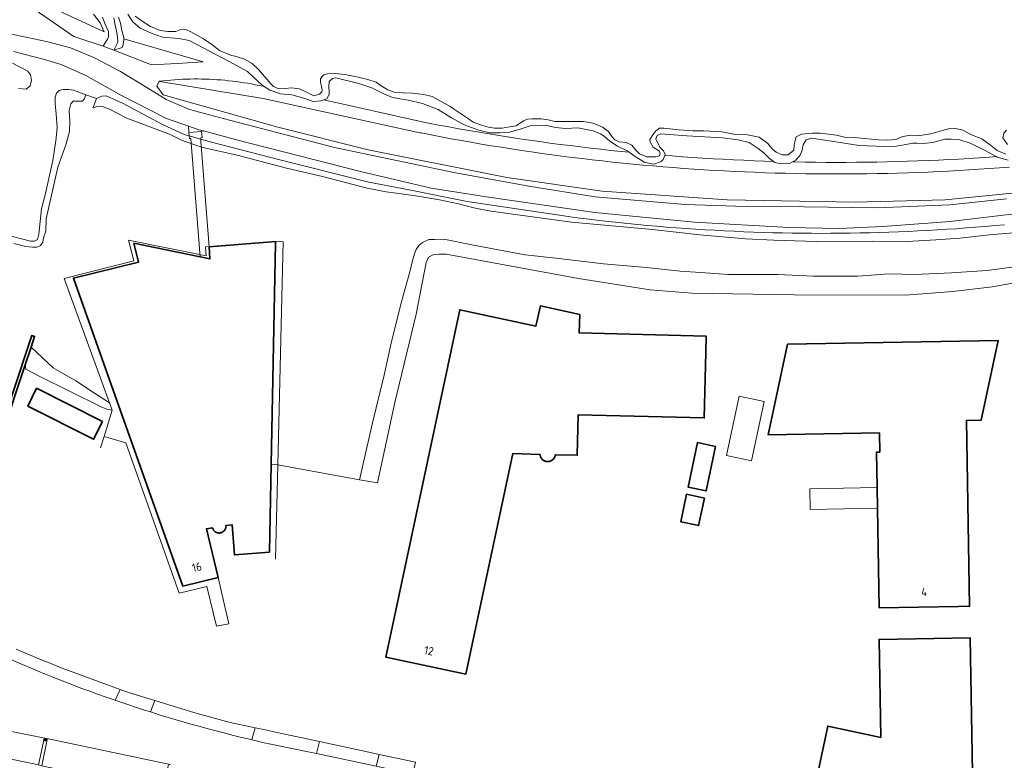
# Model space of a CAD drawing. Header units: metres. Extents: x 152610 to 160096, y 456114 to 462495.
# Tile 651 of 656: x 157077 to 157239, y 461937 to 462059. Entities that reach past the tile are written whole.
import ezdxf
from ezdxf.enums import TextEntityAlignment as Align

# ---------------------------------------------------------------- set-up
doc = ezdxf.new("R2010")
doc.units = ezdxf.units.M
doc.header["$LTSCALE"] = 0.5
doc.layers.get('0').update_dxf_attribs({"linetype": 'CONTINUOUS'})
for name, color, linetype, lineweight in [('B-PV-GK-BESCHOEIING-G', 251, 'GK-BESCHOEIING-SO', 18), ('B-PV-GK-KADEMUUR-GV', 251, 'CONTINUOUS', 35), ('B-PV-GR-BEPLANTING_CULTUUR_BOSPLANTSOEN-GV', 251, 'CONTINUOUS', 18), ('B-PV-GW-TALUD_KRUIN-G', 251, 'CONTINUOUS', 18), ('B-PV-IE-MEUBILAIR-S', 251, 'CONTINUOUS', 25), ('B-PV-KW-KUNSTWERK_DEK-GV', 251, 'CONTINUOUS', 18), ('B-PV-OG-BEBOUWING-GV', 6, 'CONTINUOUS', 35), ('B-PV-OG-BEBOUWING-T18', 1, 'CONTINUOUS', 18), ('B-PV-OG-BEBOUWING_LOODS-GV', 251, 'CONTINUOUS', 18), ('B-PV-OG-BEBOUWING_SCHUUR-GV', 251, 'CONTINUOUS', 18), ('B-PV-OG-TERREIN_BEGROEID-GV', 251, 'CONTINUOUS', 18), ('B-PV-OG-TERREIN_OEVER-GV', 251, 'CONTINUOUS', 18), ('B-PV-OG-WATER_MEER-GV', 251, 'CONTINUOUS', 18), ('B-PV-OG-WATER_SLOOT-GV', 251, 'CONTINUOUS', 18), ('B-PV-VH-ONVERHARD_ZAND-GV', 251, 'CONTINUOUS', 18), ('B-PV-VH-OPENVERHARDING_BETONSTRAATSTEEN-GV', 251, 'CONTINUOUS', 18), ('B-PV-VH-OPENVERHARDING_TEGEL-GV', 251, 'CONTINUOUS', 18)]:
    doc.layers.add(name, color=color, linetype=linetype, lineweight=lineweight)
doc.styles.add('NLCS-ISO-M750-T18', font='NLCS-ISO.ttf', dxfattribs={"height": 1.35})
doc.linetypes.add('GK-BESCHOEIING-SO', pattern='A,18,-3,[1,NLCS.SHX,S=0.6,R=0,X=0,Y=0],-3', length=24)

# ---------------------------------------------------------------- blocks, each defined once
blk = doc.blocks.new('SIE-MEUBILAIR_PAAL_LICHTMAST-SO')
for points in [[(-0.62, 0), (-1, 0)], [(-0.71, 0.71), (-0.44, 0.44)], [(0, 1), (0, 0.62)], [(0.44, 0.44), (0.71, 0.71)], [(1, 0), (0.62, 0)], [(-0.71, -0.71), (-0.44, -0.44)], [(0, -0.62), (0, -1)], [(0.44, -0.44), (0.71, -0.71)]]:
    blk.add_lwpolyline(points)
blk.add_circle((0, 0), 0.5)

msp = doc.modelspace()

# ---------------------------------------------------------------- linework, layer by layer
at = {"layer": 'B-PV-GK-BESCHOEIING-G', "flags": 128}
msp.add_lwpolyline([(157089.805, 461988.181), (157090.397, 461990.06), (157091.76, 461994.385), (157083.829, 462016.058), (157095.315, 462018.955), (157094.403, 462022.385), (157107.19, 462019.776), (157107.076, 462021.28), (157107.632, 462021.312), (157118.683, 462022.204), (157119.897, 462022.116), (157118.992, 461985.389), (157118.609, 461969.863)], dxfattribs=at)
at = {"layer": 'B-PV-GK-KADEMUUR-GV', "flags": 128}
msp.add_lwpolyline([(157077.431, 462001.865), (157078.385, 462004.745), (157078.97, 462006.511), (157078.495, 462006.668), (157075.203, 461996.724), (157072.725, 461989.047), (157069.91, 461980.674), (157068.459, 461976.3), (157064.798, 461964.167), (157064.454, 461963.026), (157063.743, 461960.672), (157063.719, 461960.591), (157064.198, 461960.447), (157064.199, 461960.451), (157065.306, 461964.12), (157065.078, 461964.186), (157068.266, 461975.043), (157069.1, 461977.883), (157069.475, 461977.773), (157070.385, 461980.516), (157073.2, 461988.891), (157075.678, 461996.569)], close=True, dxfattribs=at)
at = {"layer": 'B-PV-GR-BEPLANTING_CULTUUR_BOSPLANTSOEN-GV', "flags": 128}
for points in [[(157239.414, 462034.409), (157237.741, 462034.278), (157236.068, 462034.155), (157234.394, 462034.04), (157232.72, 462033.933), (157231.045, 462033.834), (157229.37, 462033.743), (157227.695, 462033.66), (157226.019, 462033.585), (157224.342, 462033.518), (157222.666, 462033.459), (157220.989, 462033.408), (157219.312, 462033.365), (157217.634, 462033.33), (157215.957, 462033.303), (157214.279, 462033.284), (157212.602, 462033.273), (157210.924, 462033.27), (157209.246, 462033.275), (157207.569, 462033.288), (157205.891, 462033.308), (157204.214, 462033.337), (157202.536, 462033.374), (157200.859, 462033.419), (157199.183, 462033.472), (157197.506, 462033.533), (157195.83, 462033.602), (157194.154, 462033.679), (157192.478, 462033.764), (157190.803, 462033.857), (157189.128, 462033.958), (157187.454, 462034.067), (157185.781, 462034.183), (157184.108, 462034.308), (157182.435, 462034.441), (157180.764, 462034.582), (157179.093, 462034.731), (157177.422, 462034.887), (157175.753, 462035.052), (157174.084, 462035.225), (157172.416, 462035.405), (157170.749, 462035.594), (157169.083, 462035.79), (157167.418, 462035.995), (157165.753, 462036.207), (157164.09, 462036.427), (157162.428, 462036.656), (157160.767, 462036.892), (157159.107, 462037.136), (157157.449, 462037.388), (157155.791, 462037.648), (157154.135, 462037.916), (157152.48, 462038.191), (157150.827, 462038.475), (157149.174, 462038.766), (157147.524, 462039.065), (157145.874, 462039.373), (157144.227, 462039.688), (157142.58, 462040.011), (157142.438, 462040.039), (157142.355, 462040.057), (157116.6, 462045.71), (157099.611, 462048.51), (157099.49, 462048.53), (157099.428, 462048.407), (157099.063, 462047.688), (157100.142, 462046.27), (157119.016, 462040.977), (157133.875, 462037.262), (157156.683, 462032.674), (157172.391, 462030.434), (157192.939, 462029.008), (157213.888, 462028.604), (157228.853, 462028.98), (157252.591, 462031.363)], [(157239.183, 462035.545), (157237.362, 462036.049), (157237.231, 462036.12), (157236.124, 462036.04), (157234.442, 462035.926), (157232.759, 462035.82), (157231.076, 462035.722), (157229.392, 462035.632), (157227.708, 462035.55), (157226.023, 462035.476), (157224.339, 462035.41), (157222.653, 462035.352), (157220.968, 462035.302), (157219.282, 462035.26), (157217.597, 462035.226), (157215.911, 462035.2), (157214.225, 462035.182), (157212.538, 462035.172), (157210.852, 462035.17), (157209.166, 462035.176), (157207.48, 462035.19), (157205.794, 462035.212), (157204.108, 462035.242), (157203.702, 462035.251), (157203.203, 462034.986), (157201.78, 462034.952), (157200.794, 462035.163), (157200.564, 462035.332), (157199.052, 462035.38), (157197.367, 462035.442), (157195.682, 462035.512), (157193.998, 462035.59), (157192.314, 462035.676), (157190.63, 462035.77), (157188.947, 462035.872), (157187.265, 462035.981), (157185.583, 462036.099), (157183.901, 462036.225), (157182.68, 462036.323), (157182.441, 462035.634), (157182.097, 462035.297), (157180.919, 462034.898), (157179.384, 462035.148), (157177.796, 462036.14), (157176.801, 462036.846), (157175.504, 462036.974), (157173.827, 462037.148), (157172.15, 462037.329), (157170.475, 462037.519), (157168.801, 462037.716), (157167.127, 462037.922), (157165.454, 462038.135), (157163.783, 462038.357), (157162.112, 462038.586), (157160.443, 462038.823), (157158.775, 462039.068), (157157.108, 462039.321), (157155.442, 462039.582), (157153.777, 462039.851), (157152.114, 462040.128), (157150.452, 462040.412), (157148.791, 462040.705), (157147.132, 462041.005), (157145.475, 462041.313), (157143.818, 462041.63), (157142.973, 462041.794), (157142.774, 462041.838), (157126.554, 462045.457), (157126.092, 462045.274), (157124.802, 462045.2), (157123.276, 462045.765), (157121.283, 462046.268), (157119.454, 462046.446), (157117.674, 462047.031), (157116.764, 462047.646), (157116.544, 462047.697), (157115.922, 462047.831), (157115.3, 462047.957), (157114.675, 462048.075), (157114.05, 462048.186), (157113.423, 462048.288), (157112.794, 462048.383), (157112.165, 462048.47), (157111.534, 462048.549), (157110.903, 462048.619), (157110.271, 462048.682), (157109.637, 462048.737), (157109.004, 462048.784), (157108.37, 462048.823), (157107.735, 462048.854), (157107.1, 462048.877), (157106.465, 462048.892), (157105.829, 462048.899), (157105.194, 462048.898), (157104.558, 462048.889), (157103.923, 462048.872), (157103.288, 462048.847), (157102.654, 462048.814), (157102.02, 462048.773), (157101.386, 462048.725), (157100.753, 462048.668), (157100.121, 462048.603), (157099.49, 462048.53), (157099.611, 462048.51), (157116.6, 462045.71), (157142.355, 462040.057), (157142.438, 462040.039), (157142.58, 462040.011), (157144.227, 462039.688), (157145.874, 462039.373), (157147.524, 462039.065), (157149.174, 462038.766), (157150.827, 462038.475), (157152.48, 462038.191), (157154.135, 462037.916), (157155.791, 462037.648), (157157.449, 462037.388), (157159.107, 462037.136), (157160.767, 462036.892), (157162.428, 462036.656), (157164.09, 462036.427), (157165.753, 462036.207), (157167.418, 462035.995), (157169.083, 462035.79), (157170.749, 462035.594), (157172.416, 462035.405), (157174.084, 462035.225), (157175.753, 462035.052), (157177.422, 462034.887), (157179.093, 462034.731), (157180.764, 462034.582), (157182.435, 462034.441), (157184.108, 462034.308), (157185.781, 462034.183), (157187.454, 462034.067), (157189.128, 462033.958), (157190.803, 462033.857), (157192.478, 462033.764), (157194.154, 462033.679), (157195.83, 462033.602), (157197.506, 462033.533), (157199.183, 462033.472), (157200.859, 462033.419), (157202.536, 462033.374), (157204.214, 462033.337), (157205.891, 462033.308), (157207.569, 462033.288), (157209.246, 462033.275), (157210.924, 462033.27), (157212.602, 462033.273), (157214.279, 462033.284), (157215.957, 462033.303), (157217.634, 462033.33), (157219.312, 462033.365), (157220.989, 462033.408), (157222.666, 462033.459), (157224.342, 462033.518), (157226.019, 462033.585), (157227.695, 462033.66), (157229.37, 462033.743), (157231.045, 462033.834), (157232.72, 462033.933), (157234.394, 462034.04), (157236.068, 462034.155), (157237.741, 462034.278), (157239.414, 462034.409)]]:
    msp.add_lwpolyline(points, dxfattribs=at)
at = {"layer": 'B-PV-GW-TALUD_KRUIN-G', "flags": 128}
msp.add_lwpolyline([(157099.49, 462048.53), (157099.611, 462048.51), (157116.6, 462045.71), (157142.355, 462040.057), (157142.438, 462040.039), (157142.58, 462040.011), (157144.227, 462039.688), (157145.874, 462039.373), (157147.524, 462039.065), (157149.174, 462038.766), (157150.827, 462038.475), (157152.48, 462038.191), (157154.135, 462037.916), (157155.791, 462037.648), (157157.449, 462037.388), (157159.107, 462037.136), (157160.767, 462036.892), (157162.428, 462036.656), (157164.09, 462036.427), (157165.753, 462036.207), (157167.418, 462035.995), (157169.083, 462035.79), (157170.749, 462035.594), (157172.416, 462035.405), (157174.084, 462035.225), (157175.753, 462035.052), (157177.422, 462034.887), (157179.093, 462034.731), (157180.764, 462034.582), (157182.435, 462034.441), (157184.108, 462034.308), (157185.781, 462034.183), (157187.454, 462034.067), (157189.128, 462033.958), (157190.803, 462033.857), (157192.478, 462033.764), (157194.154, 462033.679), (157195.83, 462033.602), (157197.506, 462033.533), (157199.183, 462033.472), (157200.859, 462033.419), (157202.536, 462033.374), (157204.214, 462033.337), (157205.891, 462033.308), (157207.569, 462033.288), (157209.246, 462033.275), (157210.924, 462033.27), (157212.602, 462033.273), (157214.279, 462033.284), (157215.957, 462033.303), (157217.634, 462033.33), (157219.312, 462033.365), (157220.989, 462033.408), (157222.666, 462033.459), (157224.342, 462033.518), (157226.019, 462033.585), (157227.695, 462033.66), (157229.37, 462033.743), (157231.045, 462033.834), (157232.72, 462033.933), (157234.394, 462034.04), (157236.068, 462034.155), (157237.741, 462034.278), (157239.414, 462034.409)], dxfattribs=at)
at = {"layer": 'B-PV-KW-KUNSTWERK_DEK-GV', "flags": 128}
msp.add_lwpolyline([(157106.541, 462039.25), (157106.43, 462040.279), (157104.364, 462040.111), (157104.441, 462039.098), (157104.689, 462039.092), (157104.694, 462039.033), (157106.236, 462019.601), (157107.835, 462019.268), (157107.676, 462021.262), (157106.353, 462038.611), (157106.307, 462039.212)], close=True, dxfattribs=at)
at = {"layer": 'B-PV-OG-BEBOUWING-GV', "flags": 128}
for points in [[(157118.644, 462021.853), (157118.65, 462022.147), (157107.676, 462021.262), (157107.835, 462019.268), (157095.318, 462021.872), (157096.067, 462018.723), (157085.376, 462016.131), (157092.255, 461996.728), (157103.354, 461965.424), (157109.175, 461966.822), (157107.241, 461974.856), (157108.277, 461975.011), (157108.285, 461974.979), (157108.313, 461974.89), (157108.349, 461974.803), (157108.392, 461974.72), (157108.442, 461974.64), (157108.498, 461974.565), (157108.561, 461974.495), (157108.629, 461974.431), (157108.703, 461974.373), (157108.781, 461974.321), (157108.863, 461974.276), (157108.949, 461974.238), (157109.038, 461974.208), (157109.129, 461974.185), (157109.222, 461974.171), (157109.316, 461974.164), (157109.409, 461974.165), (157109.503, 461974.174), (157109.595, 461974.191), (157109.686, 461974.216), (157109.774, 461974.249), (157109.859, 461974.289), (157109.94, 461974.336), (157110.017, 461974.389), (157110.089, 461974.449), (157110.156, 461974.515), (157110.216, 461974.587), (157110.271, 461974.663), (157110.319, 461974.744), (157110.36, 461974.828), (157110.393, 461974.916), (157110.419, 461975.006), (157110.437, 461975.098), (157110.448, 461975.192), (157110.45, 461975.285), (157110.444, 461975.379), (157111.466, 461975.534), (157111.862, 461970.559), (157117.605, 461971.039), (157117.901, 461985.495)], [(157168.7, 462010.159), (157162.204, 462011.538), (157161.486, 462008.237), (157148.956, 462010.92), (157137.483, 461957.069), (157136.774, 461953.742), (157149.934, 461950.939), (157157.658, 461987.236), (157162.146, 461987.097), (157162.147, 461987.089), (157162.16, 461986.989), (157162.181, 461986.89), (157162.209, 461986.793), (157162.246, 461986.699), (157162.289, 461986.608), (157162.34, 461986.52), (157162.397, 461986.437), (157162.461, 461986.359), (157162.531, 461986.286), (157162.606, 461986.219), (157162.687, 461986.158), (157162.772, 461986.103), (157162.861, 461986.056), (157162.953, 461986.015), (157163.049, 461985.982), (157163.146, 461985.957), (157163.246, 461985.939), (157163.347, 461985.93), (157163.448, 461985.928), (157163.548, 461985.935), (157163.648, 461985.949), (157163.747, 461985.971), (157163.843, 461986.001), (157163.937, 461986.039), (157164.027, 461986.083), (157164.114, 461986.135), (157164.196, 461986.194), (157164.274, 461986.259), (157164.346, 461986.329), (157164.412, 461986.406), (157164.472, 461986.487), (157164.525, 461986.573), (157164.572, 461986.662), (157164.611, 461986.755), (157164.643, 461986.851), (157164.667, 461986.949), (157164.683, 461987.049), (157168.274, 461986.966), (157168.441, 461993.639), (157189.177, 461993.104), (157189.44, 462003.86), (157189.506, 462006.542), (157168.596, 462007.088)], [(157217.628, 461981.65), (157217.688, 461978.245), (157217.977, 461961.839), (157231.048, 461962.069), (157232.852, 461962.101), (157232.319, 461992.687), (157234.751, 461992.729), (157237.571, 462005.846), (157202.88, 462005.24), (157199.692, 461990.341), (157217.999, 461990.664), (157218.055, 461987.494), (157217.525, 461987.485)], [(157090.156, 461992.525), (157079.314, 461997.996), (157077.834, 461995.063), (157088.676, 461989.593)], [(157191.006, 461988.415), (157188.074, 461989.044), (157186.528, 461981.737), (157189.469, 461981.107)], [(157189.215, 461979.901), (157186.282, 461980.547), (157185.301, 461976.031), (157188.035, 461975.446), (157188.246, 461975.401)], [(157233.328, 461934.715), (157232.942, 461956.902), (157217.958, 461956.638), (157218.234, 461940.51), (157209.506, 461942.382), (157206.394, 461927.716), (157221.061, 461924.591), (157221.384, 461926.138), (157222.662, 461925.999), (157223.933, 461926.064), (157225.177, 461926.295), (157226.38, 461926.706), (157227.616, 461927.341), (157228.31, 461926.481), (157230.074, 461927.93), (157229.403, 461928.819), (157230.238, 461929.881), (157230.868, 461930.981), (157231.342, 461932.161), (157231.64, 461933.388), (157231.758, 461934.674)]]:
    msp.add_lwpolyline(points, close=True, dxfattribs=at)
at = {"layer": 'B-PV-OG-BEBOUWING_LOODS-GV', "flags": 128}
msp.add_lwpolyline([(157217.688, 461978.245), (157217.628, 461981.65), (157206.549, 461981.455), (157206.609, 461978.049)], close=True, dxfattribs=at)
at = {"layer": 'B-PV-OG-BEBOUWING_SCHUUR-GV', "flags": 128}
msp.add_lwpolyline([(157199.044, 461995.832), (157194.924, 461996.712), (157192.828, 461986.9), (157196.948, 461986.02)], close=True, dxfattribs=at)
at = {"layer": 'B-PV-OG-TERREIN_BEGROEID-GV', "flags": 128}
for points in [[(157092.799, 462059.069), (157093.096, 462058.105), (157093.333, 462056.866), (157093.641, 462055.647), (157093.641, 462055.503), (157106.74, 462051.71), (157102.441, 462051.453), (157098.22, 462051.2), (157092.039, 462053.647), (157090.27, 462054.285), (157085.44, 462055.89), (157071.78, 462065.31), (157090.41, 462056.672), (157089.763, 462058.137), (157088.672, 462059.577)], [(157252.591, 462031.363), (157228.853, 462028.98), (157213.888, 462028.604), (157192.939, 462029.008), (157172.391, 462030.434), (157156.683, 462032.674), (157133.875, 462037.262), (157119.016, 462040.977), (157100.142, 462046.27), (157099.063, 462047.688), (157099.428, 462048.407), (157099.49, 462048.53), (157100.121, 462048.603), (157100.753, 462048.668), (157101.386, 462048.725), (157102.02, 462048.773), (157102.654, 462048.814), (157103.288, 462048.847), (157103.923, 462048.872), (157104.558, 462048.889), (157105.194, 462048.898), (157105.829, 462048.899), (157106.465, 462048.892), (157107.1, 462048.877), (157107.735, 462048.854), (157108.37, 462048.823), (157109.004, 462048.784), (157109.637, 462048.737), (157110.271, 462048.682), (157110.903, 462048.619), (157111.534, 462048.549), (157112.165, 462048.47), (157112.794, 462048.383), (157113.423, 462048.288), (157114.05, 462048.186), (157114.675, 462048.075), (157115.3, 462047.957), (157115.922, 462047.831), (157116.544, 462047.697), (157116.764, 462047.646), (157116.371, 462047.912), (157115.078, 462049.168), (157113.988, 462050.141), (157111.83, 462051.314), (157105.766, 462054.5), (157104.433, 462055.218), (157102.715, 462055.538), (157100.032, 462055.796), (157098.15, 462056.421), (157096.329, 462057.28), (157095.138, 462058.293), (157094.342, 462059.571)], [(157074.685, 462056.358), (157080.948, 462055.053), (157084.893, 462054.006), (157088.84, 462052.391), (157093.113, 462050.105), (157097.449, 462047.474), (157100.624, 462045.532), (157104.49, 462043.895), (157111.038, 462042.103), (157128.324, 462037.616), (157147.946, 462033.5), (157160.328, 462031.235), (157171.226, 462029.495), (157186.064, 462028.253), (157194.316, 462027.949), (157205.636, 462027.856), (157217.647, 462027.704), (157229.576, 462028.182), (157238.942, 462029.161)], [(157250.816, 462027.988), (157229.634, 462025.45), (157218.589, 462024.625), (157211.396, 462024.282), (157203.083, 462024.464), (157187.595, 462025.338), (157171.191, 462026.902), (157153.337, 462029.49), (157144.249, 462030.946), (157132.609, 462033.643), (157112.188, 462038.871), (157106.779, 462040.337), (157106.43, 462040.279), (157104.364, 462040.111), (157104.286, 462041.143), (157100.655, 462042.398), (157093.146, 462046.26), (157087.407, 462049.497), (157083.338, 462051.295), (157080.592, 462052.101), (157075.508, 462053.409)], [(157075.346, 462051.521), (157077.885, 462050.19), (157078.315, 462049.585), (157078.477, 462048.729), (157078.266, 462047.765), (157078.192, 462047.705), (157077.589, 462047.211), (157076.305, 462047.35)], [(157074.065, 462023.281), (157078.314, 462022.186), (157078.938, 462022.206), (157079.472, 462022.492), (157079.666, 462023.331), (157080.133, 462027.519), (157080.777, 462030.041), (157081.962, 462035.47), (157082.492, 462038.743), (157082.7, 462040.857), (157082.522, 462043.143), (157082.345, 462044.738), (157082.332, 462045.917), (157082.553, 462046.588), (157083.04, 462046.975), (157083.659, 462047.18), (157084.604, 462047.152), (157085.387, 462047.032), (157087.388, 462046.305), (157089.157, 462045.666), (157090.02, 462046.054), (157090.731, 462046.137), (157093.437, 462044.935), (157100.132, 462041.376), (157103.611, 462039.738), (157108.086, 462038.52), (157119.311, 462035.613), (157133.953, 462031.921), (157140.592, 462030.627), (157150.14, 462028.755), (157166.063, 462026.363), (157167.134, 462026.22), (157168.713, 462026.015), (157170.292, 462025.818), (157171.873, 462025.63), (157173.454, 462025.449), (157175.037, 462025.276), (157176.62, 462025.111), (157178.204, 462024.955), (157179.789, 462024.806), (157181.374, 462024.665), (157182.96, 462024.532), (157184.547, 462024.407), (157186.135, 462024.29), (157187.723, 462024.181), (157189.311, 462024.08), (157190.9, 462023.987), (157192.49, 462023.902), (157194.08, 462023.824), (157195.67, 462023.755), (157197.261, 462023.694), (157198.852, 462023.641), (157200.443, 462023.596), (157202.034, 462023.559), (157203.626, 462023.53), (157205.217, 462023.509), (157206.809, 462023.496), (157208.401, 462023.49), (157209.993, 462023.493), (157211.584, 462023.504), (157213.176, 462023.523), (157214.767, 462023.55), (157216.359, 462023.585), (157217.95, 462023.628), (157219.541, 462023.679), (157221.132, 462023.738), (157222.722, 462023.804), (157224.312, 462023.879), (157225.902, 462023.962), (157227.491, 462024.053), (157229.08, 462024.152), (157230.668, 462024.258), (157232.255, 462024.373), (157233.843, 462024.496), (157235.429, 462024.627), (157237.015, 462024.766), (157238.6, 462024.912)]]:
    msp.add_lwpolyline(points, dxfattribs=at)
for points in [[(157132.344, 462048.166), (157128.562, 462049.061), (157128.023, 462048.968), (157127.456, 462048.479), (157127.387, 462047.645), (157127.43, 462046.711), (157127.441, 462046.365), (157127.046, 462045.653), (157126.554, 462045.457), (157142.774, 462041.838), (157142.973, 462041.794), (157143.818, 462041.63), (157145.475, 462041.313), (157147.132, 462041.005), (157148.791, 462040.705), (157150.452, 462040.412), (157152.114, 462040.128), (157153.777, 462039.851), (157155.442, 462039.582), (157157.108, 462039.321), (157158.775, 462039.068), (157160.443, 462038.823), (157162.112, 462038.586), (157163.783, 462038.357), (157165.454, 462038.135), (157167.127, 462037.922), (157168.801, 462037.716), (157170.475, 462037.519), (157172.15, 462037.329), (157173.827, 462037.148), (157175.504, 462036.974), (157176.801, 462036.846), (157176.483, 462037.071), (157174.886, 462037.829), (157173.654, 462038.659), (157172.727, 462039.47), (157172.127, 462039.885), (157170.825, 462040.39), (157168.354, 462040.83), (157166.343, 462040.764), (157164.716, 462040.913), (157162.978, 462041.304), (157160.519, 462041.197), (157158.905, 462040.613), (157157.148, 462040.162), (157155.513, 462040.046), (157153.917, 462040.052), (157152.107, 462040.494), (157149.677, 462041.341), (157147.57, 462042.495), (157145.402, 462043.871), (157142.799, 462044.87), (157140.44, 462045.413), (157137.878, 462045.874), (157136.444, 462046.459), (157134.48, 462047.44)], [(157186.313, 462039.566), (157182.054, 462039.87), (157181.456, 462039.584), (157181.234, 462039.045), (157181.877, 462037.695), (157182.448, 462037.066), (157182.724, 462036.447), (157182.68, 462036.323), (157183.901, 462036.225), (157185.583, 462036.099), (157187.265, 462035.981), (157188.947, 462035.872), (157190.63, 462035.77), (157192.314, 462035.676), (157193.998, 462035.59), (157195.682, 462035.512), (157197.367, 462035.442), (157199.052, 462035.38), (157200.564, 462035.332), (157199.898, 462035.821), (157199.022, 462036.692), (157198.065, 462037.482), (157196.558, 462038.454), (157194.749, 462038.866), (157192.177, 462039.205)], [(157210.51, 462038.622), (157206.748, 462039.171), (157205.936, 462038.864), (157205.481, 462038.06), (157205.3, 462037.196), (157204.988, 462036.332), (157204.278, 462035.558), (157203.702, 462035.251), (157204.108, 462035.242), (157205.794, 462035.212), (157207.48, 462035.19), (157209.166, 462035.176), (157210.852, 462035.17), (157212.538, 462035.172), (157214.225, 462035.182), (157215.911, 462035.2), (157217.597, 462035.226), (157219.282, 462035.26), (157220.968, 462035.302), (157222.653, 462035.352), (157224.339, 462035.41), (157226.023, 462035.476), (157227.708, 462035.55), (157229.392, 462035.632), (157231.076, 462035.722), (157232.759, 462035.82), (157234.442, 462035.926), (157236.124, 462036.04), (157237.231, 462036.12), (157235.307, 462037.172), (157232.926, 462038.324), (157231.248, 462038.878), (157229.856, 462038.987), (157228.779, 462038.974), (157226.809, 462038.46), (157225.224, 462038.304), (157224.187, 462038.312), (157223.507, 462038.31), (157222.054, 462038.032), (157220.774, 462037.845), (157218.844, 462037.81), (157214.667, 462037.972)]]:
    msp.add_lwpolyline(points, close=True, dxfattribs=at)
at = {"layer": 'B-PV-OG-TERREIN_OEVER-GV', "flags": 128}
for points in [[(157094.342, 462059.571), (157095.138, 462058.293), (157096.329, 462057.28), (157098.15, 462056.421), (157100.032, 462055.796), (157102.715, 462055.538), (157104.433, 462055.218), (157105.766, 462054.5), (157111.83, 462051.314), (157113.988, 462050.141), (157115.078, 462049.168), (157116.371, 462047.912), (157116.764, 462047.646), (157117.674, 462047.031), (157119.454, 462046.446), (157121.283, 462046.268), (157123.276, 462045.765), (157124.802, 462045.2), (157126.092, 462045.274), (157126.554, 462045.457), (157127.046, 462045.653), (157127.441, 462046.365), (157127.43, 462046.711), (157127.387, 462047.645), (157127.456, 462048.479), (157128.023, 462048.968), (157128.562, 462049.061), (157132.344, 462048.166), (157134.48, 462047.44), (157136.444, 462046.459), (157137.878, 462045.874), (157140.44, 462045.413), (157142.799, 462044.87), (157145.402, 462043.871), (157147.57, 462042.495), (157149.677, 462041.341), (157152.107, 462040.494), (157153.917, 462040.052), (157155.513, 462040.046), (157157.148, 462040.162), (157158.905, 462040.613), (157160.519, 462041.197), (157162.978, 462041.304), (157164.716, 462040.913), (157166.343, 462040.764), (157168.354, 462040.83), (157170.825, 462040.39), (157172.127, 462039.885), (157172.727, 462039.47), (157173.654, 462038.659), (157174.886, 462037.829), (157176.483, 462037.071), (157176.801, 462036.846), (157177.796, 462036.14), (157179.384, 462035.148), (157180.919, 462034.898), (157182.097, 462035.297), (157182.441, 462035.634), (157182.68, 462036.323), (157182.724, 462036.447), (157182.448, 462037.066), (157181.877, 462037.695), (157181.234, 462039.045), (157181.456, 462039.584), (157182.054, 462039.87), (157186.313, 462039.566), (157192.177, 462039.205), (157194.749, 462038.866), (157196.558, 462038.454), (157198.065, 462037.482), (157199.022, 462036.692), (157199.898, 462035.821), (157200.564, 462035.332), (157200.794, 462035.163), (157201.78, 462034.952), (157203.203, 462034.986), (157203.702, 462035.251), (157204.278, 462035.558), (157204.988, 462036.332), (157205.3, 462037.196), (157205.481, 462038.06), (157205.936, 462038.864), (157206.748, 462039.171), (157210.51, 462038.622), (157214.667, 462037.972), (157218.844, 462037.81), (157220.774, 462037.845), (157222.054, 462038.032), (157223.507, 462038.31), (157224.187, 462038.312), (157225.224, 462038.304), (157226.809, 462038.46), (157228.779, 462038.974), (157229.856, 462038.987), (157231.248, 462038.878), (157232.926, 462038.324), (157235.307, 462037.172), (157237.231, 462036.12), (157237.362, 462036.049), (157239.183, 462035.545)], [(157092.024, 462058.949), (157092.231, 462057.72), (157092.406, 462057.099), (157092.518, 462056.481), (157092.602, 462055.778), (157092.66, 462055.135), (157092.649, 462054.971), (157092.617, 462054.83), (157092.039, 462053.647), (157093.37, 462054.082), (157093.552, 462054.57), (157093.642, 462055.291), (157093.641, 462055.503), (157093.641, 462055.647), (157093.333, 462056.866), (157093.096, 462058.105), (157092.799, 462059.069)], [(157238.832, 462036.546), (157237.387, 462037.131), (157236.278, 462037.992), (157234.852, 462039.035), (157233.184, 462039.722), (157231.709, 462040.45), (157230.56, 462040.731), (157229.402, 462040.718), (157228.366, 462040.441), (157226.467, 462039.847), (157224.669, 462039.568), (157223.165, 462039.655), (157221.855, 462039.429), (157220.698, 462038.958), (157219.377, 462038.833), (157217.833, 462038.859), (157215.556, 462039.089), (157213.83, 462039.268), (157212.261, 462039.294), (157210.929, 462039.659), (157208.233, 462039.989), (157206.992, 462039.986), (157205.21, 462039.79), (157204.306, 462039.371), (157204.156, 462038.792), (157203.985, 462038.029), (157203.896, 462037.155), (157202.983, 462036.401), (157202.018, 462036.429), (157201.011, 462036.833), (157200.42, 462037.37), (157199.645, 462038.252), (157198.2, 462039.305), (157196.309, 462039.706), (157194.246, 462039.742), (157192.08, 462040.224), (157189.103, 462040.338), (157187.273, 462040.374), (157184.977, 462040.551), (157182.537, 462040.809), (157181.806, 462040.807), (157181.187, 462040.369), (157180.701, 462039.727), (157180.225, 462038.944), (157180.257, 462038.568), (157180.757, 462037.695), (157181.836, 462037.007), (157181.938, 462036.58), (157181.827, 462036.275), (157181.208, 462036.091), (157179.755, 462036.067), (157178.504, 462036.582), (157177.872, 462037.261), (157177.25, 462037.991), (157176.304, 462038.415), (157175.156, 462038.555), (157174.464, 462038.898), (157173.944, 462039.446), (157173.424, 462040.247), (157172.416, 462040.976), (157170.921, 462041.643), (157169.315, 462041.893), (157167.282, 462041.898), (157165.575, 462041.894), (157164.579, 462041.911), (157163.501, 462042.193), (157162.322, 462042.353), (157160.859, 462042.349), (157160.097, 462042.276), (157159.437, 462042), (157158.23, 462041.163), (157157.154, 462041.028), (157155.904, 462040.822), (157154.675, 462040.778), (157153.648, 462040.959), (157152.53, 462041.301), (157151.146, 462041.816), (157150.373, 462042.342), (157149.243, 462043.081), (157148.082, 462043.891), (157147.38, 462044.347), (157146.484, 462044.883), (157145.406, 462045.479), (157144.398, 462046.016), (157143.056, 462046.347), (157141.186, 462046.566), (157139.652, 462046.633), (157138.127, 462046.741), (157137.08, 462047.094), (157136.011, 462047.752), (157135.176, 462048.37), (157133.803, 462048.813), (157132.227, 462049.195), (157130.021, 462049.637), (157128.446, 462049.775), (157127.155, 462049.761), (157126.597, 462049.597), (157126.252, 462049.251), (157126.05, 462048.905), (157126.021, 462048.316), (157126.175, 462047.645), (157126.319, 462047.097), (157126.258, 462046.782), (157125.843, 462046.395), (157124.939, 462046.128), (157123.698, 462046.704), (157122.548, 462047.26), (157121.257, 462047.46), (157120.211, 462047.325), (157119.175, 462047.292), (157118.3, 462047.686), (157117.852, 462048.122), (157115.803, 462050.433), (157114.754, 462051.437), (157113.512, 462052.135), (157112.129, 462052.609), (157111.214, 462052.81), (157109.383, 462053.608), (157108.121, 462054.549), (157106.747, 462055.511), (157104.711, 462056.685), (157103.979, 462056.988), (157103.024, 462057.026), (157102.232, 462056.719), (157100.901, 462056.705), (157099.65, 462056.865), (157098.064, 462057.541), (157096.832, 462058.28), (157095.519, 462059.262)], [(157238.6, 462024.912), (157237.015, 462024.766), (157235.429, 462024.627), (157233.843, 462024.496), (157232.255, 462024.373), (157230.668, 462024.258), (157229.08, 462024.152), (157227.491, 462024.053), (157225.902, 462023.962), (157224.312, 462023.879), (157222.722, 462023.804), (157221.132, 462023.738), (157219.541, 462023.679), (157217.95, 462023.628), (157216.359, 462023.585), (157214.767, 462023.55), (157213.176, 462023.523), (157211.584, 462023.504), (157209.993, 462023.493), (157208.401, 462023.49), (157206.809, 462023.496), (157205.217, 462023.509), (157203.626, 462023.53), (157202.034, 462023.559), (157200.443, 462023.596), (157198.852, 462023.641), (157197.261, 462023.694), (157195.67, 462023.755), (157194.08, 462023.824), (157192.49, 462023.902), (157190.9, 462023.987), (157189.311, 462024.08), (157187.723, 462024.181), (157186.135, 462024.29), (157184.547, 462024.407), (157182.96, 462024.532), (157181.374, 462024.665), (157179.789, 462024.806), (157178.204, 462024.955), (157176.62, 462025.111), (157175.037, 462025.276), (157173.454, 462025.449), (157171.873, 462025.63), (157170.292, 462025.818), (157168.713, 462026.015), (157167.134, 462026.22), (157166.063, 462026.363), (157150.14, 462028.755), (157140.592, 462030.627), (157133.953, 462031.921), (157119.311, 462035.613), (157108.086, 462038.52), (157103.611, 462039.738), (157100.132, 462041.376), (157093.437, 462044.935), (157090.731, 462046.137), (157090.02, 462046.054), (157089.157, 462045.666), (157088.607, 462044.192), (157088.671, 462044.172), (157089.159, 462044.388), (157089.911, 462044.411), (157091.192, 462043.987), (157094.143, 462042.47), (157101.161, 462039.806), (157103.237, 462038.775), (157106.674, 462037.646), (157112.287, 462036.339), (157120.421, 462034.205), (157126.379, 462032.859), (157133.68, 462030.947), (157136.811, 462030.305), (157138.519, 462030.086), (157142.016, 462029.607), (157145.594, 462029.027), (157148.725, 462028.324), (157151.247, 462027.7), (157154.033, 462027.138), (157167.349, 462025.343), (157180.663, 462024.097), (157188.449, 462023.223), (157195.95, 462022.612), (157200.645, 462022.36), (157207.637, 462022.154), (157216.903, 462022.198), (157222.574, 462022.152), (157227.288, 462022.408), (157231.23, 462022.723), (157236.126, 462023.223), (157240.048, 462023.579)], [(157238.923, 462040.478), (157238.498, 462039.979), (157238.337, 462039.207), (157239.072, 462038.111)], [(157241.057, 462018.094), (157235.694, 462017.349), (157229.863, 462016.968), (157223.807, 462016.729), (157219.62, 462016.8), (157214.419, 462016.461), (157207.163, 462016.442), (157201.269, 462016.692), (157195.965, 462016.719), (157193.16, 462016.711), (157188.546, 462017.065), (157185.213, 462017.28), (157179.683, 462017.876), (157172.61, 462018.488), (157164.742, 462019.423), (157159.701, 462019.979), (157151.222, 462021.542), (157146.342, 462022.505), (157144.838, 462022.501), (157143.843, 462022.458), (157142.807, 462022.008), (157142.26, 462021.519), (157141.794, 462020.827), (157141.572, 462020.298), (157141.169, 462019.017), (157140.706, 462017.166), (157139.297, 462012.041), (157137.647, 462005.412), (157136.442, 461999.942), (157134.572, 461992.296), (157132.462, 461982.942), (157135.4, 461982.408), (157138.272, 461995.663), (157141.742, 462010.194), (157143.407, 462018.673), (157143.812, 462019.548), (157144.542, 462019.976), (157145.517, 462020.04), (157146.716, 462020.043), (157168.492, 462016.034), (157180.304, 462014.175), (157187.114, 462013.623), (157203.962, 462013.382), (157222.265, 462013.307), (157230.112, 462013.892), (157236.552, 462014.664), (157245.726, 462016.314)]]:
    msp.add_lwpolyline(points, dxfattribs=at)
msp.add_lwpolyline([(157091.322, 461995.581), (157088.813, 461997.18), (157085.786, 461999.213), (157082.056, 462001.359), (157078.385, 462004.745), (157077.431, 462001.865), (157077.517, 462001.154), (157079.752, 462000), (157089.947, 461994.946), (157090.842, 461994.541), (157091.76, 461994.385)], close=True, dxfattribs=at)
at = {"layer": 'B-PV-OG-WATER_MEER-GV', "flags": 128}
for points in [[(157240.048, 462023.579), (157236.126, 462023.223), (157231.23, 462022.723), (157227.288, 462022.408), (157222.574, 462022.152), (157216.903, 462022.198), (157207.637, 462022.154), (157200.645, 462022.36), (157195.95, 462022.612), (157188.449, 462023.223), (157180.663, 462024.097), (157167.349, 462025.343), (157154.033, 462027.138), (157151.247, 462027.7), (157148.725, 462028.324), (157145.594, 462029.027), (157142.016, 462029.607), (157138.519, 462030.086), (157136.811, 462030.305), (157133.68, 462030.947), (157126.379, 462032.859), (157120.421, 462034.205), (157112.287, 462036.339), (157106.674, 462037.646), (157103.237, 462038.775), (157101.161, 462039.806), (157094.143, 462042.47), (157091.192, 462043.987), (157089.911, 462044.411), (157089.159, 462044.388), (157088.671, 462044.172), (157088.607, 462044.192), (157089.157, 462045.666), (157087.388, 462046.305), (157087.128, 462045.585), (157086.881, 462045.256), (157085.621, 462045.233), (157085.397, 462045.313), (157084.911, 462044.824), (157084.67, 462043.686), (157084.796, 462041.918), (157084.739, 462040.231), (157084.155, 462038.197), (157082.824, 462034.394), (157080.874, 462025.873), (157080.818, 462023.861), (157080.455, 462022.743), (157080.315, 462022.051), (157079.944, 462021.495), (157079.338, 462021.191), (157078.625, 462021.189), (157077.536, 462021.311), (157075.573, 462021.823)], [(157075.203, 461996.724), (157078.495, 462006.668), (157078.97, 462006.511), (157078.385, 462004.745), (157082.056, 462001.359), (157085.786, 461999.213), (157088.813, 461997.18), (157091.322, 461995.581), (157083.829, 462016.058), (157095.315, 462018.955), (157094.403, 462022.385), (157107.19, 462019.776), (157107.076, 462021.28), (157107.632, 462021.312), (157118.683, 462022.205), (157119.897, 462022.116), (157118.992, 461985.389), (157132.462, 461982.942), (157134.572, 461992.296), (157136.442, 461999.942), (157137.647, 462005.412), (157139.297, 462012.041), (157140.706, 462017.166), (157141.169, 462019.017), (157141.572, 462020.298), (157141.794, 462020.827), (157142.26, 462021.519), (157142.807, 462022.008), (157143.843, 462022.458), (157144.838, 462022.501), (157146.342, 462022.505), (157151.222, 462021.542), (157159.701, 462019.979), (157164.742, 462019.423), (157172.61, 462018.488), (157179.683, 462017.876), (157185.213, 462017.28), (157188.546, 462017.065), (157193.16, 462016.711), (157195.965, 462016.719), (157201.269, 462016.692), (157207.163, 462016.442), (157214.419, 462016.461), (157219.62, 462016.8), (157223.807, 462016.729), (157229.863, 462016.968), (157235.694, 462017.349), (157241.057, 462018.094)]]:
    msp.add_lwpolyline(points, dxfattribs=at)
at = {"layer": 'B-PV-OG-WATER_SLOOT-GV', "flags": 128}
for points in [[(157090.134, 462059.045), (157090.553, 462058.041), (157091.146, 462056.721), (157091.123, 462055.797), (157091.04, 462055.557), (157090.27, 462054.285), (157092.039, 462053.647), (157092.617, 462054.83), (157092.649, 462054.971), (157092.66, 462055.135), (157092.602, 462055.778), (157092.518, 462056.481), (157092.406, 462057.099), (157092.231, 462057.72), (157092.024, 462058.949)], [(157095.519, 462059.262), (157096.832, 462058.28), (157098.064, 462057.541), (157099.65, 462056.865), (157100.901, 462056.705), (157102.232, 462056.719), (157103.024, 462057.026), (157103.979, 462056.988), (157104.711, 462056.685), (157106.747, 462055.511), (157108.121, 462054.549), (157109.383, 462053.608), (157111.214, 462052.81), (157112.129, 462052.609), (157113.512, 462052.135), (157114.754, 462051.437), (157115.803, 462050.433), (157117.852, 462048.122), (157118.3, 462047.686), (157119.175, 462047.292), (157120.211, 462047.325), (157121.257, 462047.46), (157122.548, 462047.26), (157123.698, 462046.704), (157124.939, 462046.128), (157125.843, 462046.395), (157126.258, 462046.782), (157126.319, 462047.097), (157126.175, 462047.645), (157126.021, 462048.316), (157126.05, 462048.905), (157126.252, 462049.251), (157126.597, 462049.597), (157127.155, 462049.761), (157128.446, 462049.775), (157130.021, 462049.637), (157132.227, 462049.195), (157133.803, 462048.813), (157135.176, 462048.37), (157136.011, 462047.752), (157137.08, 462047.094), (157138.127, 462046.741), (157139.652, 462046.633), (157141.186, 462046.566), (157143.056, 462046.347), (157144.398, 462046.016), (157145.406, 462045.479), (157146.484, 462044.883), (157147.38, 462044.347), (157148.082, 462043.891), (157149.243, 462043.081), (157150.373, 462042.342), (157151.146, 462041.816), (157152.53, 462041.301), (157153.648, 462040.959), (157154.675, 462040.778), (157155.904, 462040.822), (157157.154, 462041.028), (157158.23, 462041.163), (157159.437, 462042), (157160.097, 462042.276), (157160.859, 462042.349), (157162.322, 462042.353), (157163.501, 462042.193), (157164.579, 462041.911), (157165.575, 462041.894), (157167.282, 462041.898), (157169.315, 462041.893), (157170.921, 462041.643), (157172.416, 462040.976), (157173.424, 462040.247), (157173.944, 462039.446), (157174.464, 462038.898), (157175.156, 462038.555), (157176.304, 462038.415), (157177.25, 462037.991), (157177.872, 462037.261), (157178.504, 462036.582), (157179.755, 462036.067), (157181.208, 462036.091), (157181.827, 462036.275), (157181.938, 462036.58), (157181.836, 462037.007), (157180.757, 462037.695), (157180.257, 462038.568), (157180.225, 462038.944), (157180.701, 462039.727), (157181.187, 462040.369), (157181.806, 462040.807), (157182.537, 462040.809), (157184.977, 462040.551), (157187.273, 462040.374), (157189.103, 462040.338), (157192.08, 462040.224), (157194.246, 462039.742), (157196.309, 462039.706), (157198.2, 462039.305), (157199.645, 462038.252), (157200.42, 462037.37), (157201.011, 462036.833), (157202.018, 462036.429), (157202.983, 462036.401), (157203.896, 462037.155), (157203.985, 462038.029), (157204.156, 462038.792), (157204.306, 462039.371), (157205.21, 462039.79), (157206.992, 462039.986), (157208.233, 462039.989), (157210.929, 462039.659), (157212.261, 462039.294), (157213.83, 462039.268), (157215.556, 462039.089), (157217.833, 462038.859), (157219.377, 462038.833), (157220.698, 462038.958), (157221.855, 462039.429), (157223.165, 462039.655), (157224.669, 462039.568), (157226.467, 462039.847), (157228.366, 462040.441), (157229.402, 462040.718), (157230.56, 462040.731), (157231.709, 462040.45), (157233.184, 462039.722), (157234.852, 462039.035), (157236.278, 462037.992), (157237.387, 462037.131), (157238.832, 462036.546)], [(157239.072, 462038.111), (157238.337, 462039.207), (157238.498, 462039.979), (157238.923, 462040.478)]]:
    msp.add_lwpolyline(points, dxfattribs=at)
at = {"layer": 'B-PV-VH-ONVERHARD_ZAND-GV', "flags": 128}
for points in [[(157238.942, 462029.161), (157229.576, 462028.182), (157217.647, 462027.704), (157205.636, 462027.856), (157194.316, 462027.949), (157186.064, 462028.253), (157171.226, 462029.495), (157160.328, 462031.235), (157147.946, 462033.5), (157128.324, 462037.616), (157111.038, 462042.103), (157104.49, 462043.895), (157100.624, 462045.532), (157097.449, 462047.474), (157093.113, 462050.105), (157088.84, 462052.391), (157084.893, 462054.006), (157080.948, 462055.053), (157074.685, 462056.358)], [(157075.508, 462053.409), (157080.592, 462052.101), (157083.338, 462051.295), (157087.407, 462049.497), (157093.146, 462046.26), (157100.655, 462042.398), (157104.286, 462041.143), (157106.025, 462040.542), (157106.779, 462040.337), (157112.188, 462038.871), (157132.609, 462033.643), (157144.249, 462030.946), (157153.337, 462029.49), (157171.191, 462026.902), (157187.595, 462025.338), (157203.083, 462024.464), (157211.396, 462024.282), (157218.589, 462024.625), (157229.634, 462025.45), (157250.816, 462027.988)]]:
    msp.add_lwpolyline(points, dxfattribs=at)
at = {"layer": 'B-PV-VH-OPENVERHARDING_BETONSTRAATSTEEN-GV', "flags": 128}
for points in [[(157118.992, 461985.389), (157119.897, 462022.116), (157118.683, 462022.205), (157107.632, 462021.312), (157107.076, 462021.28), (157107.19, 462019.776), (157094.403, 462022.385), (157095.315, 462018.955), (157083.829, 462016.058), (157091.322, 461995.581), (157091.76, 461994.385), (157090.397, 461990.06), (157093.989, 461989.012), (157102.782, 461964.245), (157107.296, 461965.366), (157108.883, 461958.839), (157110.956, 461959.19), (157109.175, 461966.822), (157103.354, 461965.424), (157092.255, 461996.728), (157085.376, 462016.131), (157096.067, 462018.723), (157095.318, 462021.872), (157107.835, 462019.268), (157107.676, 462021.262), (157118.65, 462022.147), (157118.644, 462021.853), (157117.901, 461985.495)], [(157094.742, 461947.805), (157093.057, 461948.418), (157092.215, 461946.637), (157093.181, 461946.306), (157094.473, 461945.871), (157095.767, 461945.444), (157097.063, 461945.024), (157098.046, 461944.712), (157098.751, 461946.575)], [(157080.633, 461940.42), (157075.192, 461941.514), (157075.196, 461941.173), (157075.158, 461940.834), (157074.371, 461937.123), (157079.604, 461935.99), (157080.53, 461940.347)], [(157116.979, 461941.746), (157115.286, 461942.105), (157114.712, 461940.13), (157115.449, 461939.957), (157116.778, 461939.653), (157118.108, 461939.357), (157119.44, 461939.069), (157120.773, 461938.788), (157122.108, 461938.516), (157123.445, 461938.251), (157125.351, 461937.848), (157125.849, 461939.823), (157118.367, 461941.425)], [(157080.972, 461940.342), (157080.633, 461940.42), (157080.53, 461940.347), (157079.604, 461935.99), (157080.175, 461935.859), (157081.047, 461940.189)], [(157101.262, 461936.09), (157080.972, 461940.342), (157081.047, 461940.189), (157080.175, 461935.859), (157100.043, 461931.671), (157100.938, 461935.863), (157101.051, 461936.047)]]:
    msp.add_lwpolyline(points, close=True, dxfattribs=at)
for points in [[(157135.202, 461935.763), (157125.351, 461937.848), (157123.445, 461938.251), (157122.108, 461938.516), (157120.773, 461938.788), (157119.44, 461939.069), (157118.108, 461939.357), (157116.778, 461939.653), (157115.449, 461939.957), (157114.712, 461940.13), (157114.123, 461940.269), (157112.798, 461940.588), (157111.475, 461940.915), (157110.155, 461941.25), (157108.836, 461941.593), (157107.519, 461941.943), (157106.204, 461942.302), (157104.892, 461942.668), (157103.581, 461943.041), (157102.273, 461943.422), (157100.967, 461943.811), (157099.663, 461944.208), (157098.362, 461944.612), (157098.046, 461944.712), (157097.063, 461945.024), (157095.767, 461945.444), (157094.473, 461945.871), (157093.181, 461946.306), (157092.215, 461946.637), (157091.892, 461946.748), (157090.606, 461947.198), (157089.323, 461947.655), (157088.042, 461948.12), (157086.764, 461948.592), (157085.488, 461949.072), (157084.216, 461949.56), (157082.946, 461950.055), (157081.679, 461950.557), (157081.609, 461950.585), (157079.964, 461951.268), (157078.322, 461951.958), (157076.683, 461952.656), (157075.047, 461953.361)], [(157075.192, 461941.514), (157080.633, 461940.42), (157080.972, 461940.342), (157101.262, 461936.09)]]:
    msp.add_lwpolyline(points, dxfattribs=at)
at = {"layer": 'B-PV-VH-OPENVERHARDING_TEGEL-GV', "flags": 128}
for points in [[(157106.541, 462039.25), (157106.43, 462040.279), (157104.364, 462040.111), (157104.441, 462039.098), (157104.689, 462039.092), (157104.694, 462039.033), (157106.236, 462019.601), (157107.835, 462019.268), (157107.676, 462021.262), (157106.353, 462038.611), (157106.307, 462039.212)], [(157105.367, 461944.546), (157098.751, 461946.575), (157098.046, 461944.712), (157098.362, 461944.612), (157099.663, 461944.208), (157100.967, 461943.811), (157102.273, 461943.422), (157103.581, 461943.041), (157104.892, 461942.668), (157106.204, 461942.302), (157107.519, 461941.943), (157108.836, 461941.593), (157110.155, 461941.25), (157111.475, 461940.915), (157112.798, 461940.588), (157114.123, 461940.269), (157114.712, 461940.13), (157115.286, 461942.105), (157111.134, 461942.985)], [(157127.636, 461939.441), (157125.849, 461939.823), (157125.351, 461937.848), (157135.202, 461935.763), (157135.68, 461937.72), (157133.469, 461938.193)], [(157141.644, 461936.444), (157135.68, 461937.72), (157135.202, 461935.763), (157141.208, 461934.492)]]:
    msp.add_lwpolyline(points, close=True, dxfattribs=at)
msp.add_lwpolyline([(157075.047, 461953.361), (157076.683, 461952.656), (157078.322, 461951.958), (157079.964, 461951.268), (157081.609, 461950.585), (157081.679, 461950.557), (157082.946, 461950.055), (157084.216, 461949.56), (157085.488, 461949.072), (157086.764, 461948.592), (157088.042, 461948.12), (157089.323, 461947.655), (157090.606, 461947.198), (157091.892, 461946.748), (157092.215, 461946.637), (157093.057, 461948.418), (157084.54, 461951.514), (157083.099, 461952.089), (157081.662, 461952.671), (157080.227, 461953.26), (157078.796, 461953.857), (157077.367, 461954.462), (157075.942, 461955.073)], dxfattribs=at)

# ---------------------------------------------------------------- block references
at = {"layer": 'B-PV-IE-MEUBILAIR-S', "xscale": 0.2, "yscale": 0.2, "zscale": 0.2}
msp.add_blockref('SIE-MEUBILAIR_PAAL_LICHTMAST-SO', (157080.715, 461940.114), dxfattribs=at)

# ---------------------------------------------------------------- texts
at = {"layer": 'B-PV-OG-BEBOUWING-T18', "style": 'NLCS-ISO-M750-T18'}
for s, rotation, p in [('16', 13.5, (157105.681, 461968.554)), ('4', 1, (157225.37, 461964.47)), ('12', 348, (157143.875, 461954.786))]:
    msp.add_text(s, height=1.35, rotation=rotation, dxfattribs=at).set_placement(p, align=Align.MIDDLE)

doc.saveas('drawing.dxf')
